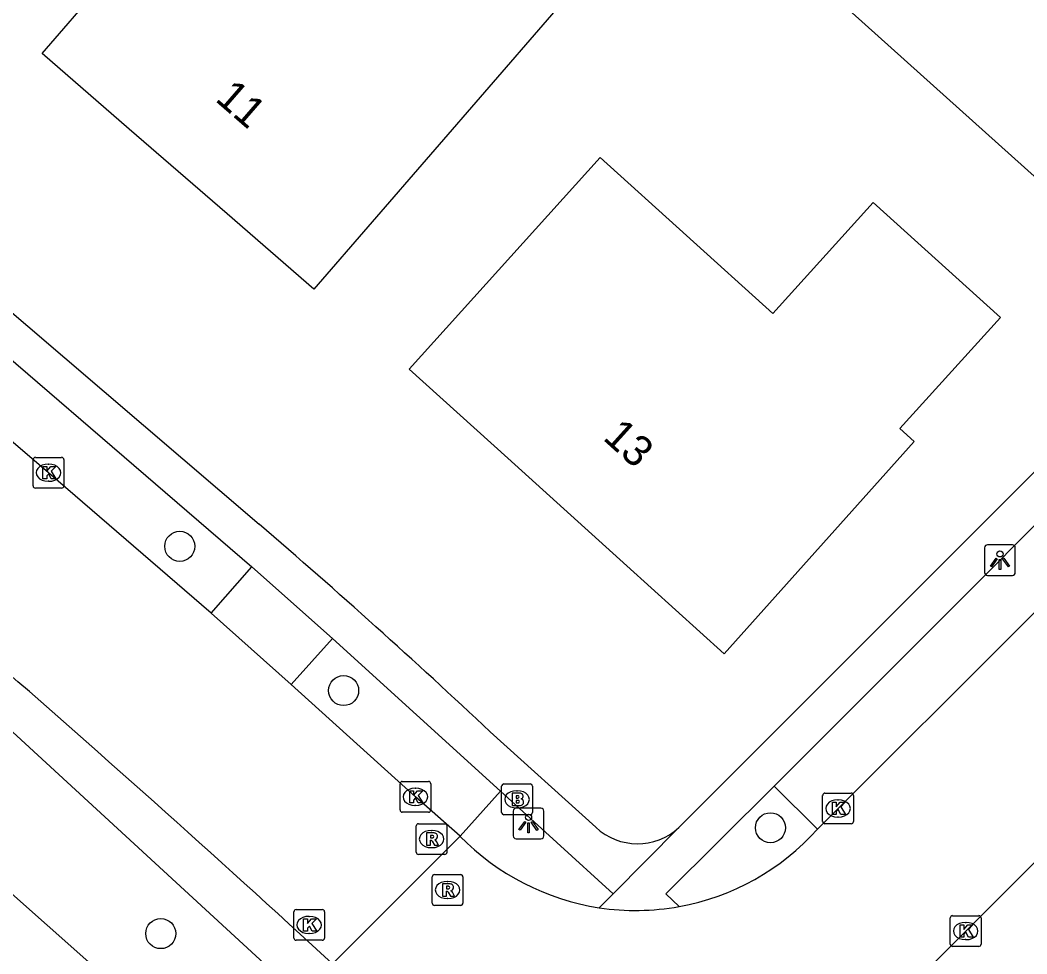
# Model space of a CAD drawing. Extents: x 160457 to 162082, y 388340 to 389736.
# Drawn here: x 160828.2 to 160860.98, y 389266.53 to 389296.92 of the extents above; entities that cross this region are included whole.
import ezdxf

# ---------------------------------------------------------------- set-up
doc = ezdxf.new("R2010")
doc.units = 0
for name, color, linetype in [('IMGEO_Boom', 7, 'Continuous'), ('IMGEO_Brandkraan', 7, 'Continuous'), ('IMGEO_Groenvoorziening', 7, 'Continuous'), ('IMGEO_Kolk', 7, 'Continuous'), ('IMGEO_Lichtpunt', 7, 'Continuous'), ('IMGEO_Pand', 7, 'Continuous'), ('IMGEO_Pand_nummerreeks', 7, 'Continuous'), ('IMGEO_Parkeervlak_open', 7, 'Continuous'), ('IMGEO_Rijbaan_lokaal_gesloten', 7, 'Continuous'), ('IMGEO_Rioolput', 7, 'Continuous'), ('IMGEO_Voetpad_open', 7, 'Continuous')]:
    doc.layers.add(name, color=color, linetype=linetype)

msp = doc.modelspace()

# ---------------------------------------------------------------- linework, layer by layer
at = {"layer": 'IMGEO_Boom'}
for centre in [(160833.4, 389279.793), (160838.735, 389275.099), (160852.631, 389270.633), (160832.781, 389267.189)]:
    msp.add_circle(centre, 0.489, dxfattribs=at)
at = {"layer": 'IMGEO_Brandkraan'}
for p, q in [((160843.879, 389271.133), (160843.879, 389271.985)), ((160843.954, 389272.059), (160844.806, 389272.059)), ((160844.88, 389271.985), (160844.88, 389271.133)), ((160844.367, 389271.839), (160844.392, 389271.839)), ((160844.39, 389271.279), (160844.365, 389271.279)), ((160844.806, 389271.059), (160843.954, 389271.059))]:
    msp.add_line(p, q, dxfattribs=at)
for points in [[(160843.879, 389271.133), (160843.879, 389271.985)], [(160843.954, 389272.059), (160844.806, 389272.059)], [(160844.88, 389271.985), (160844.88, 389271.133)], [(160844.227, 389271.759), (160844.227, 389271.359), (160844.44, 389271.359)], [(160844.458, 389271.759), (160844.227, 389271.759)], [(160844.406, 389271.678), (160844.352, 389271.678), (160844.352, 389271.602)], [(160844.352, 389271.602), (160844.405, 389271.602)], [(160844.414, 389271.526), (160844.352, 389271.526), (160844.352, 389271.445)], [(160844.352, 389271.445), (160844.414, 389271.445)], [(160844.806, 389271.059), (160843.954, 389271.059)]]:
    msp.add_lwpolyline(points, dxfattribs=at)
for centre, radius, start, end in [((160843.956, 389271.983), 0.0765, 91.552, 178.448), ((160843.956, 389271.983), 0.0765, 91.552, 178.448), ((160844.804, 389271.983), 0.0765, 1.552, 88.448), ((160844.804, 389271.983), 0.0765, 1.552, 88.448), ((160844.407, 389271.64), 0.0379, 267.8285, 90.9355), ((160844.462, 389271.614), 0.145, 59.4692, 91.5367), ((160844.487, 389271.661), 0.0922, 285.5137, 58.1501), ((160844.415, 389271.485), 0.0404, 269.8759, 90.5077), ((160844.446, 389271.61), 0.251, 268.6676, 293.5347), ((160844.492, 389271.469), 0.105, 301.3115, 78.989), ((160843.956, 389271.135), 0.0765, 181.552, 268.448), ((160843.956, 389271.135), 0.0765, 181.552, 268.448), ((160844.804, 389271.135), 0.0765, 271.552, 358.448), ((160844.804, 389271.135), 0.0765, 271.552, 358.448)]:
    msp.add_arc(centre, radius, start, end, dxfattribs=at)
for centre, major_axis, ratio, start_param, end_param in [((160844.366, 389271.559), (-0.387, 0.002), 0.722429, 4.712389, 7.853982), ((160844.391, 389271.559), (-0.39, 0.002), 0.717154, 1.570796, 4.712389)]:
    msp.add_ellipse(centre, major_axis=major_axis, ratio=ratio, start_param=start_param, end_param=end_param, dxfattribs=at)
at = {"layer": 'IMGEO_Groenvoorziening'}
msp.add_lwpolyline([(160833.929, 389263.171), (160823.069, 389272.792), (160826.176, 389275.379), (160837.102, 389265.337)], dxfattribs=at)
at = {"layer": 'IMGEO_Kolk'}
for p, q in [((160828.626, 389281.763), (160828.626, 389282.615)), ((160828.701, 389282.689), (160829.553, 389282.689)), ((160829.114, 389282.469), (160829.139, 389282.469)), ((160829.627, 389282.615), (160829.627, 389281.763)), ((160829.137, 389281.909), (160829.112, 389281.909)), ((160829.553, 389281.689), (160828.701, 389281.689)), ((160840.571, 389271.214), (160840.571, 389272.066)), ((160840.646, 389272.14), (160841.498, 389272.14)), ((160841.059, 389271.92), (160841.084, 389271.92)), ((160841.572, 389272.066), (160841.572, 389271.214)), ((160854.33, 389270.837), (160854.33, 389271.689)), ((160854.405, 389271.763), (160855.257, 389271.763)), ((160855.331, 389271.689), (160855.331, 389270.837)), ((160841.082, 389271.36), (160841.057, 389271.36)), ((160854.818, 389271.543), (160854.843, 389271.543)), ((160841.498, 389271.14), (160840.646, 389271.14)), ((160854.841, 389270.983), (160854.816, 389270.983)), ((160855.257, 389270.763), (160854.405, 389270.763)), ((160837.188, 389267.971), (160838.04, 389267.971)), ((160837.113, 389267.045), (160837.113, 389267.897)), ((160837.601, 389267.751), (160837.626, 389267.751)), ((160838.114, 389267.897), (160838.114, 389267.045)), ((160858.485, 389266.847), (160858.485, 389267.699)), ((160858.56, 389267.773), (160859.412, 389267.773)), ((160859.486, 389267.699), (160859.486, 389266.847)), ((160858.973, 389267.553), (160858.998, 389267.553)), ((160837.624, 389267.191), (160837.599, 389267.191)), ((160858.996, 389266.993), (160858.971, 389266.993)), ((160838.04, 389266.971), (160837.188, 389266.971)), ((160859.412, 389266.773), (160858.56, 389266.773))]:
    msp.add_line(p, q, dxfattribs=at)
for points in [[(160828.626, 389281.763), (160828.626, 389282.615)], [(160828.701, 389282.689), (160829.553, 389282.689)], [(160828.947, 389282.389), (160829.07, 389282.389), (160829.07, 389282.238), (160829.2, 389282.389), (160829.364, 389282.389), (160829.218, 389282.238), (160829.371, 389281.989), (160829.219, 389281.989), (160829.134, 389282.153), (160829.07, 389282.086), (160829.07, 389281.989), (160828.947, 389281.989), (160828.947, 389282.389)], [(160829.627, 389282.615), (160829.627, 389281.763)], [(160829.553, 389281.689), (160828.701, 389281.689)], [(160840.571, 389271.214), (160840.571, 389272.066)], [(160840.646, 389272.14), (160841.498, 389272.14)], [(160841.572, 389272.066), (160841.572, 389271.214)], [(160840.892, 389271.84), (160841.015, 389271.84), (160841.015, 389271.689), (160841.145, 389271.84), (160841.309, 389271.84), (160841.163, 389271.689), (160841.316, 389271.44), (160841.164, 389271.44), (160841.079, 389271.604), (160841.015, 389271.537), (160841.015, 389271.44), (160840.892, 389271.44), (160840.892, 389271.84)], [(160854.33, 389270.837), (160854.33, 389271.689)], [(160854.405, 389271.763), (160855.257, 389271.763)], [(160855.331, 389271.689), (160855.331, 389270.837)], [(160854.651, 389271.463), (160854.774, 389271.463), (160854.774, 389271.312), (160854.904, 389271.463), (160855.068, 389271.463), (160854.922, 389271.312), (160855.075, 389271.063), (160854.923, 389271.063), (160854.838, 389271.227), (160854.774, 389271.16), (160854.774, 389271.063), (160854.651, 389271.063), (160854.651, 389271.463)], [(160841.498, 389271.14), (160840.646, 389271.14)], [(160855.257, 389270.763), (160854.405, 389270.763)], [(160837.188, 389267.971), (160838.04, 389267.971)], [(160837.113, 389267.045), (160837.113, 389267.897)], [(160837.434, 389267.671), (160837.557, 389267.671), (160837.557, 389267.52), (160837.687, 389267.671), (160837.851, 389267.671), (160837.705, 389267.52), (160837.858, 389267.271), (160837.706, 389267.271), (160837.621, 389267.435), (160837.557, 389267.368), (160837.557, 389267.271), (160837.434, 389267.271), (160837.434, 389267.671)], [(160838.114, 389267.897), (160838.114, 389267.045)], [(160858.485, 389266.847), (160858.485, 389267.699)], [(160858.56, 389267.773), (160859.412, 389267.773)], [(160859.486, 389267.699), (160859.486, 389266.847)], [(160858.806, 389267.473), (160858.929, 389267.473), (160858.929, 389267.322), (160859.059, 389267.473), (160859.223, 389267.473), (160859.077, 389267.322), (160859.23, 389267.073), (160859.078, 389267.073), (160858.993, 389267.237), (160858.929, 389267.17), (160858.929, 389267.073), (160858.806, 389267.073), (160858.806, 389267.473)], [(160838.04, 389266.971), (160837.188, 389266.971)], [(160859.412, 389266.773), (160858.56, 389266.773)]]:
    msp.add_lwpolyline(points, dxfattribs=at)
for centre, start, end in [((160828.703, 389282.613), 91.552, 178.448), ((160828.703, 389282.613), 91.552, 178.448), ((160829.551, 389282.613), 1.552, 88.448), ((160829.551, 389282.613), 1.552, 88.448), ((160828.703, 389281.765), 181.552, 268.448), ((160828.703, 389281.765), 181.552, 268.448), ((160829.551, 389281.765), 271.552, 358.448), ((160829.551, 389281.765), 271.552, 358.448), ((160840.648, 389272.064), 91.552, 178.448), ((160840.648, 389272.064), 91.552, 178.448), ((160841.496, 389272.064), 1.552, 88.448), ((160841.496, 389272.064), 1.552, 88.448), ((160854.407, 389271.687), 91.552, 178.448), ((160854.407, 389271.687), 91.552, 178.448), ((160855.255, 389271.687), 1.552, 88.448), ((160855.255, 389271.687), 1.552, 88.448), ((160840.648, 389271.216), 181.552, 268.448), ((160840.648, 389271.216), 181.552, 268.448), ((160841.496, 389271.216), 271.552, 358.448), ((160841.496, 389271.216), 271.552, 358.448), ((160854.407, 389270.839), 181.552, 268.448), ((160854.407, 389270.839), 181.552, 268.448), ((160855.255, 389270.839), 271.552, 358.448), ((160855.255, 389270.839), 271.552, 358.448), ((160837.19, 389267.895), 91.552, 178.448), ((160837.19, 389267.895), 91.552, 178.448), ((160838.038, 389267.895), 1.552, 88.448), ((160838.038, 389267.895), 1.552, 88.448), ((160858.562, 389267.697), 91.552, 178.448), ((160858.562, 389267.697), 91.552, 178.448), ((160859.41, 389267.697), 1.552, 88.448), ((160859.41, 389267.697), 1.552, 88.448), ((160837.19, 389267.047), 181.552, 268.448), ((160837.19, 389267.047), 181.552, 268.448), ((160838.038, 389267.047), 271.552, 358.448), ((160838.038, 389267.047), 271.552, 358.448), ((160858.562, 389266.849), 181.552, 268.448), ((160858.562, 389266.849), 181.552, 268.448), ((160859.41, 389266.849), 271.552, 358.448), ((160859.41, 389266.849), 271.552, 358.448)]:
    msp.add_arc(centre, 0.0765, start, end, dxfattribs=at)
for centre, major_axis, ratio, start_param, end_param in [((160829.113, 389282.189), (-0.387, 0.002), 0.722429, 4.712389, 7.853982), ((160829.138, 389282.189), (-0.39, 0.002), 0.717154, 1.570796, 4.712389), ((160841.058, 389271.64), (-0.387, 0.002), 0.722429, 4.712389, 7.853982), ((160841.083, 389271.64), (-0.39, 0.002), 0.717154, 1.570796, 4.712389), ((160854.817, 389271.263), (-0.387, 0.002), 0.722429, 4.712389, 7.853982), ((160854.842, 389271.263), (-0.39, 0.002), 0.717154, 1.570796, 4.712389), ((160837.6, 389267.471), (-0.387, 0.002), 0.722429, 4.712389, 7.853982), ((160837.625, 389267.471), (-0.39, 0.002), 0.717154, 1.570796, 4.712389), ((160858.972, 389267.273), (-0.387, 0.002), 0.722429, 4.712389, 7.853982), ((160858.997, 389267.273), (-0.39, 0.002), 0.717154, 1.570796, 4.712389)]:
    msp.add_ellipse(centre, major_axis=major_axis, ratio=ratio, start_param=start_param, end_param=end_param, dxfattribs=at)
at = {"layer": 'IMGEO_Lichtpunt'}
for p, q in [((160860.505, 389279.843), (160859.697, 389279.843)), ((160860.505, 389279.843), (160859.697, 389279.843)), ((160859.603, 389279.748), (160859.603, 389278.941)), ((160859.603, 389279.748), (160859.603, 389278.941)), ((160860.599, 389278.941), (160860.599, 389279.748)), ((160860.599, 389278.941), (160860.599, 389279.748)), ((160859.697, 389278.847), (160860.505, 389278.847)), ((160859.697, 389278.847), (160860.505, 389278.847)), ((160845.159, 389271.272), (160844.351, 389271.272)), ((160845.159, 389271.272), (160844.351, 389271.272)), ((160844.257, 389271.177), (160844.257, 389270.37)), ((160844.257, 389271.177), (160844.257, 389270.37)), ((160845.253, 389270.37), (160845.253, 389271.177)), ((160845.253, 389270.37), (160845.253, 389271.177)), ((160844.351, 389270.276), (160845.159, 389270.276)), ((160844.351, 389270.276), (160845.159, 389270.276))]:
    msp.add_line(p, q, dxfattribs=at)
for points in [[(160859.977, 389279.412), (160860.016, 389279.384), (160859.828, 389279.122), (160859.79, 389279.149), (160859.977, 389279.412)], [(160860.079, 389279.364), (160860.126, 389279.364), (160860.126, 389279.042), (160860.079, 389279.042), (160860.079, 389279.364)], [(160860.189, 389279.384), (160860.227, 389279.411), (160860.414, 389279.149), (160860.375, 389279.121), (160860.189, 389279.384)], [(160844.631, 389270.841), (160844.67, 389270.813), (160844.482, 389270.551), (160844.444, 389270.578), (160844.631, 389270.841)], [(160844.733, 389270.793), (160844.78, 389270.793), (160844.78, 389270.471), (160844.733, 389270.471), (160844.733, 389270.793)], [(160844.843, 389270.813), (160844.881, 389270.84), (160845.068, 389270.578), (160845.029, 389270.55), (160844.843, 389270.813)]]:
    msp.add_lwpolyline(points, dxfattribs=at)
for centre in [(160860.102, 389279.546), (160844.756, 389270.975)]:
    msp.add_circle(centre, 0.0994, dxfattribs=at)
for centre, start, end in [((160859.697, 389279.748), 90, 180), ((160859.697, 389279.748), 90, 180), ((160860.505, 389279.748), 0, 90), ((160860.505, 389279.748), 0, 90), ((160859.697, 389278.941), 180, 270), ((160859.697, 389278.941), 180, 270), ((160860.505, 389278.941), 270, 0), ((160860.505, 389278.941), 270, 360), ((160844.351, 389271.177), 90, 180), ((160844.351, 389271.177), 90, 180), ((160845.159, 389271.177), 0, 90), ((160845.159, 389271.177), 0, 90), ((160844.351, 389270.37), 180, 270), ((160844.351, 389270.37), 180, 270), ((160845.159, 389270.37), 270, 0), ((160845.159, 389270.37), 270, 360)]:
    msp.add_arc(centre, 0.0946, start, end, dxfattribs=at)
at = {"layer": 'IMGEO_Pand'}
for points in [[(160842.441, 389317.122), (160846.939, 389313.524), (160841.688, 389307.436), (160843.359, 389306.062), (160841.039, 389303.424), (160838.941, 389301.039), (160841.657, 389298.65), (160843.596, 389300.854), (160845.142, 389300.965), (160847.259, 389299.132), (160837.762, 389288.163), (160834.94, 389290.611), (160831.758, 389293.37), (160828.916, 389295.835), (160834.617, 389302.421), (160832.142, 389304.564), (160842.441, 389317.122)], [(160856.31, 389304.249), (160865.717, 389295.802), (160861.748, 389291.367), (160852.333, 389299.821), (160856.31, 389304.249)], [(160847.085, 389292.444), (160852.71, 389287.371), (160855.97, 389290.986), (160860.124, 389287.239), (160856.845, 389283.625), (160857.31, 389283.203), (160851.125, 389276.298), (160847.954, 389279.161), (160844.079, 389282.659), (160840.872, 389285.555), (160847.085, 389292.444)]]:
    msp.add_lwpolyline(points, dxfattribs=at)
at = {"layer": 'IMGEO_Parkeervlak_open'}
for points in [[(160854.165, 389270.591), (160852.749, 389271.986)], [(160843.837, 389271.825), (160842.524, 389270.359)]]:
    msp.add_lwpolyline(points, dxfattribs=at)
at = {"layer": 'IMGEO_Rijbaan_lokaal_gesloten'}
for points in [[(160834.418, 389277.613), (160829.128, 389282.19), (160822.607, 389287.776)], [(160869.235, 389285.669), (160866.057, 389282.459), (160854.83, 389271.264), (160854.165, 389270.591)], [(160837.032, 389275.3), (160834.418, 389277.613)], [(160842.524, 389270.359), (160841.073, 389271.64), (160837.032, 389275.3)], [(160838.371, 389266.203), (160842.524, 389270.359)], [(160848.091, 389256.368), (160858.987, 389267.272), (160862.113, 389270.389)], [(160837.317, 389267.173), (160838.371, 389266.203)]]:
    msp.add_lwpolyline(points, dxfattribs=at)
for centre, radius, start, end in [((160496.205, 388895.143), 504.741, 47.4825, 51.06308), ((160848.253, 389275.873), 7.928, 280.214, 318.2186), ((160848.314, 389276.047), 8.117, 224.4905, 261.1029), ((160848.229, 389275.93), 7.988, 261.5804, 280.3146)]:
    msp.add_arc(centre, radius, start, end, dxfattribs=at)
at = {"layer": 'IMGEO_Rioolput'}
for p, q in [((160841.099, 389269.84), (160841.099, 389270.692)), ((160841.174, 389270.766), (160842.026, 389270.766)), ((160842.1, 389270.692), (160842.1, 389269.84)), ((160841.587, 389270.546), (160841.612, 389270.546)), ((160841.61, 389269.986), (160841.585, 389269.986)), ((160842.026, 389269.766), (160841.174, 389269.766)), ((160841.619, 389268.183), (160841.619, 389269.035)), ((160841.694, 389269.109), (160842.546, 389269.109)), ((160842.62, 389269.035), (160842.62, 389268.183)), ((160842.107, 389268.889), (160842.132, 389268.889)), ((160842.13, 389268.329), (160842.105, 389268.329)), ((160842.546, 389268.109), (160841.694, 389268.109))]:
    msp.add_line(p, q, dxfattribs=at)
for points in [[(160841.099, 389269.84), (160841.099, 389270.692)], [(160841.174, 389270.766), (160842.026, 389270.766)], [(160842.1, 389270.692), (160842.1, 389269.84)], [(160841.688, 389270.464), (160841.436, 389270.466), (160841.436, 389270.066)], [(160841.614, 389270.385), (160841.56, 389270.385), (160841.56, 389270.304)], [(160841.56, 389270.304), (160841.612, 389270.304)], [(160841.436, 389270.066), (160841.56, 389270.066), (160841.56, 389270.228), (160841.571, 389270.228)], [(160841.618, 389270.199), (160841.689, 389270.066), (160841.829, 389270.066), (160841.764, 389270.192)], [(160842.026, 389269.766), (160841.174, 389269.766)], [(160841.619, 389268.183), (160841.619, 389269.035)], [(160841.694, 389269.109), (160842.546, 389269.109)], [(160842.62, 389269.035), (160842.62, 389268.183)], [(160842.208, 389268.807), (160841.956, 389268.809), (160841.956, 389268.409)], [(160842.134, 389268.728), (160842.08, 389268.728), (160842.08, 389268.647)], [(160842.08, 389268.647), (160842.132, 389268.647)], [(160841.956, 389268.409), (160842.08, 389268.409), (160842.08, 389268.571), (160842.091, 389268.571)], [(160842.138, 389268.542), (160842.209, 389268.409), (160842.349, 389268.409), (160842.284, 389268.535)], [(160842.546, 389268.109), (160841.694, 389268.109)]]:
    msp.add_lwpolyline(points, dxfattribs=at)
for centre, radius, start, end in [((160841.176, 389270.69), 0.0765, 91.552, 178.448), ((160841.176, 389270.69), 0.0765, 91.552, 178.448), ((160842.024, 389270.69), 0.0765, 1.552, 88.448), ((160842.024, 389270.69), 0.0765, 1.552, 88.448), ((160841.596, 389270.493), 0.19, 274.7715, 282.9687), ((160841.62, 389270.289), 0.0964, 77.0061, 93.1865), ((160841.634, 389270.346), 0.0378, 276.6634, 79.6772), ((160841.687, 389270.354), 0.109, 350.3612, 89.416), ((160841.685, 389270.354), 0.112, 277.5842, 350.9817), ((160841.57, 389270.175), 0.0533, 26.0293, 88.6989), ((160841.669, 389270.139), 0.108, 29.5134, 73.7905), ((160841.176, 389269.842), 0.0765, 181.552, 268.448), ((160841.176, 389269.842), 0.0765, 181.552, 268.448), ((160842.024, 389269.842), 0.0765, 271.552, 358.448), ((160842.024, 389269.842), 0.0765, 271.552, 358.448), ((160841.696, 389269.033), 0.0765, 91.552, 178.448), ((160841.696, 389269.033), 0.0765, 91.552, 178.448), ((160842.544, 389269.033), 0.0765, 1.552, 88.448), ((160842.544, 389269.033), 0.0765, 1.552, 88.448), ((160842.116, 389268.836), 0.19, 274.7715, 282.9687), ((160842.14, 389268.632), 0.0964, 77.0061, 93.1865), ((160842.154, 389268.689), 0.0378, 276.6634, 79.6772), ((160842.207, 389268.697), 0.109, 350.3612, 89.416), ((160842.205, 389268.697), 0.112, 277.5842, 350.9817), ((160842.09, 389268.518), 0.0533, 26.0293, 88.6989), ((160842.189, 389268.482), 0.108, 29.5134, 73.7905), ((160841.696, 389268.185), 0.0765, 181.552, 268.448), ((160841.696, 389268.185), 0.0765, 181.552, 268.448), ((160842.544, 389268.185), 0.0765, 271.552, 358.448), ((160842.544, 389268.185), 0.0765, 271.552, 358.448)]:
    msp.add_arc(centre, radius, start, end, dxfattribs=at)
for centre, major_axis, ratio, start_param, end_param in [((160841.586, 389270.266), (-0.387, 0.002), 0.722429, 4.712389, 7.853982), ((160841.611, 389270.266), (-0.39, 0.002), 0.717154, 1.570796, 4.712389), ((160842.106, 389268.609), (-0.387, 0.002), 0.722429, 4.712389, 7.853982), ((160842.131, 389268.609), (-0.39, 0.002), 0.717154, 1.570796, 4.712389)]:
    msp.add_ellipse(centre, major_axis=major_axis, ratio=ratio, start_param=start_param, end_param=end_param, dxfattribs=at)
at = {"layer": 'IMGEO_Voetpad_open'}
for points in [[(160849.645, 389270.639), (160849.77, 389270.765), (160861.147, 389282.143), (160864.704, 389285.7), (160871.005, 389292.001), (160871.091, 389291.94), (160881.702, 389302.588), (160891.652, 389312.574)], [(160822.114, 389292.369), (160835.986, 389280.514)], [(160823.895, 389289.324), (160835.743, 389279.123)], [(160852.749, 389271.986), (160867.83, 389287.079)], [(160834.418, 389277.613), (160835.743, 389279.123)], [(160835.743, 389279.123), (160838.372, 389276.794)], [(160838.372, 389276.794), (160837.032, 389275.3)], [(160838.372, 389276.794), (160843.837, 389271.825)], [(160843.509, 389273.757), (160846.943, 389270.654)], [(160849.659, 389268.071), (160849.229, 389268.485), (160852.749, 389271.986)], [(160843.837, 389271.825), (160847.51, 389268.486)], [(160849.645, 389270.639), (160847.51, 389268.486)], [(160847.51, 389268.486), (160847.059, 389268.028)]]:
    msp.add_lwpolyline(points, dxfattribs=at)
for centre, radius, start, end in [((160683.112, 389102.743), 234.463, 46.83485, 49.30612), ((160848.302, 389272.094), 1.98, 226.6579, 312.706)]:
    msp.add_arc(centre, radius, start, end, dxfattribs=at)

# ---------------------------------------------------------------- texts
at = {"layer": 'IMGEO_Pand_nummerreeks'}
for s, rotation, p in [('11', 319.0654, (160834.52, 389294.31)), ('13', 317.9225, (160847.142, 389283.29))]:
    msp.add_text(s, height=1, rotation=rotation, dxfattribs=at).set_placement(p)

doc.saveas('drawing.dxf')
